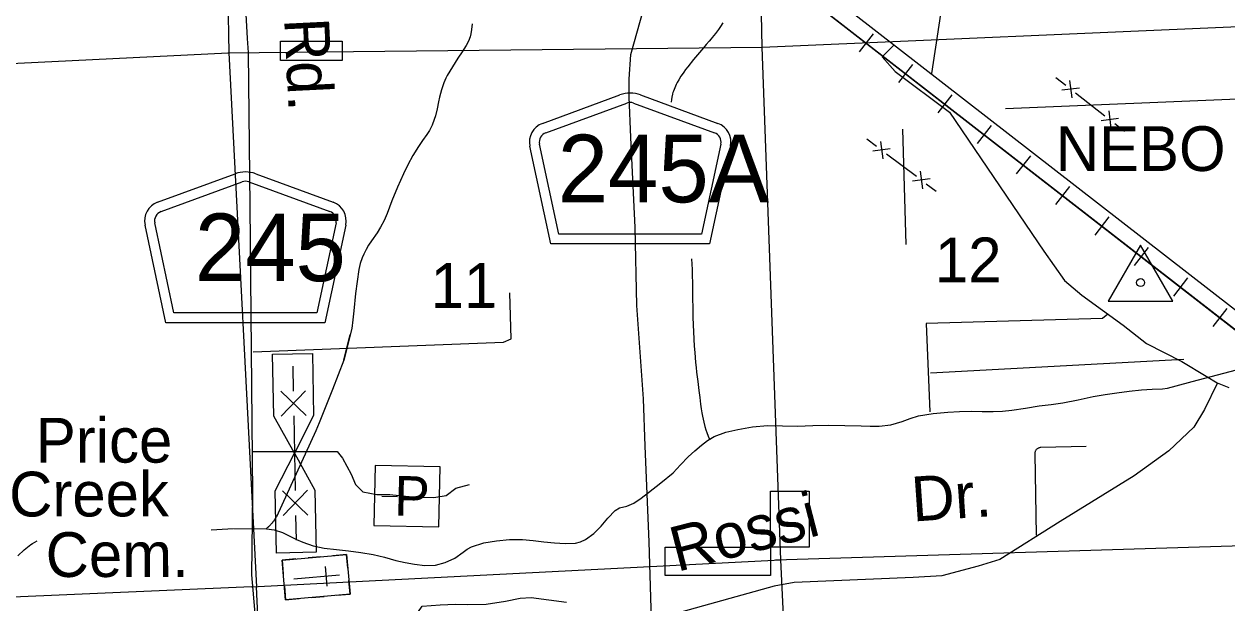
# Model space of a CAD drawing. Extents: x 2480962 to 2688785, y 277103 to 599240.
# Drawn here: x 2568978 to 2581065, y 422970 to 428790 of the extents above; entities that cross this region are included whole.
import ezdxf

# ---------------------------------------------------------------- set-up
doc = ezdxf.new("R2010")
doc.units = 0
for name, color, linetype in [('County Roads Related Text', 7, 'Continuous'), ('County Routes Highway Center Lines', 7, 'Continuous'), ('Culture', 7, 'Continuous'), ('Culture Text', 7, 'Continuous'), ('Level 31', 7, 'Continuous'), ('Local Roads Improved', 7, 'Continuous'), ('Local Roads Paved', 7, 'Continuous'), ('Local Roads Related Cells', 7, 'Continuous'), ('Local Roads Related Text', 7, 'Continuous'), ('Local Roads Unimproved', 7, 'Continuous'), ('Narrow River Creek and Branch and Slough', 7, 'Continuous'), ('Railroads', 7, 'Continuous'), ('Roadshields County Roads', 7, 'Continuous'), ('Section Lines', 7, 'Continuous'), ('Section Numbers', 7, 'Continuous'), ('State Routes Highway Center Lines', 7, 'Continuous'), ('Swamps', 7, 'Continuous'), ('Triangulation Station', 7, 'Continuous'), ('Triangulation Station Text', 7, 'Continuous'), ('Uninventoried Roads and Features', 7, 'Continuous')]:
    doc.layers.add(name, color=color, linetype=linetype)

msp = doc.modelspace()

# ---------------------------------------------------------------- linework, layer by layer
at = {"layer": 'County Routes Highway Center Lines'}
for points in [[(2575335.452, 419714.809), (2575302.01, 422131.007), (2575260.207, 423585.743), (2575218.404, 424547.206), (2575201.683, 425023.757), (2575134.799, 425960.139), (2575118.078, 426746.03), (2575076.275, 427648.97), (2575059.554, 428058.637), (2575059.554, 428234.208), (2575076.275, 428485.025), (2575201.683, 428936.494), (2575460.86, 429714.025), (2575636.432, 430115.332)], [(2571159.589, 429745.662), (2571220.356, 428643.168), (2571229.037, 428504.271), (2571246.399, 426959.042), (2571272.442, 424068.249), (2571263.761, 423252.229), (2571298.486, 422826.858)]]:
    msp.add_lwpolyline(points, dxfattribs=at)
at = {"layer": 'Culture'}
for p, q in [((2571957.049, 423434.419), (2571832.519, 423423.597)), ((2572218.564, 423457.144), (2572081.58, 423445.24)), ((2572230.467, 423320.16), (2572218.564, 423457.144)), ((2571707.988, 423412.776), (2571571.004, 423400.872)), ((2571571.004, 423400.872), (2571582.908, 423263.888)), ((2572003.066, 423338.041), (2572020.38, 423138.791)), ((2572148.707, 423250.32), (2571687.943, 423210.28)), ((2572253.193, 423058.646), (2572241.289, 423195.629)), ((2571593.729, 423139.358), (2571605.633, 423002.374)), ((2571605.633, 423002.374), (2571742.617, 423014.277)), ((2571867.147, 423025.099), (2571991.678, 423035.92)), ((2572116.209, 423046.742), (2572253.193, 423058.646))]:
    msp.add_line(p, q, dxfattribs=at)
msp.add_lwpolyline([(2572218.564, 423457.144), (2572253.193, 423058.646), (2571605.633, 423002.374), (2571571.004, 423400.872)], close=True, dxfattribs=at)
at = {"layer": 'Level 31'}
for points in [[(2571554.76, 428616.846), (2572172.573, 428616.846), (2572172.573, 428422.546), (2571554.76, 428422.546)], [(2576479.613, 424094.964), (2576867.953, 424094.964), (2576867.953, 423529.728), (2576479.613, 423529.728)], [(2575420.505, 423529.728), (2576479.613, 423529.728), (2576479.613, 423247.111), (2575420.505, 423247.111)]]:
    msp.add_lwpolyline(points, close=True, dxfattribs=at)
at = {"layer": 'Local Roads Improved'}
msp.add_line((2572572.275, 424042.293), (2572730.29, 424039.245), dxfattribs=at)
msp.add_lwpolyline([(2572965.236, 422323.3), (2572944.335, 422774.77), (2572935.974, 422875.096), (2572977.777, 422937.8), (2573157.529, 422950.341), (2573312.199, 422958.702), (2573429.247, 422954.522), (2573621.539, 422958.702), (2573813.832, 422987.964), (2573964.322, 423017.226), (2574073.009, 423025.586), (2574428.332, 422979.603)], dxfattribs=at)
at = {"layer": 'Local Roads Paved'}
for p, q in [((2571279.19, 425496.181), (2573795.972, 425592.125)), ((2578087.074, 425283.598), (2580630.625, 425422.494)), ((2579651.066, 424543.155), (2579195.161, 424532.726)), ((2579134.483, 424469.538), (2579148.938, 423650.543))]:
    msp.add_line(p, q, dxfattribs=at)
for points in [[(2579378.03, 437341.385), (2579422.753, 436610.904), (2579601.647, 436238.209), (2579810.356, 436014.592), (2580212.866, 435820.791), (2580540.837, 435597.174), (2580779.362, 435313.926), (2580898.624, 435030.678), (2580943.348, 434687.799), (2580853.901, 434225.657), (2580630.284, 433942.41), (2580212.866, 433629.346), (2579691.093, 433569.715), (2578811.534, 433703.885), (2578230.13, 433748.608), (2578185.407, 433733.7), (2578006.513, 431914.95), (2577991.606, 431736.057), (2578259.946, 431408.085), (2578468.655, 431109.93), (2578498.47, 430886.313), (2578409.024, 430349.632), (2578095.96, 428292.357)], [(2577722.47, 428582.4), (2577600.935, 428460.865), (2577731.151, 428313.287), (2578278.058, 427905.278), (2579224.293, 426507.627), (2579432.639, 426212.471), (2579606.26, 426064.893), (2580022.951, 425761.056), (2580257.339, 425578.754), (2580613.263, 425396.451), (2580856.333, 425248.873), (2580966.261, 425184.259), (2581082.807, 425135.413)], [(2579866.692, 425873.91), (2579814.605, 425830.504), (2578043.669, 425778.418), (2578078.393, 424892.95)], [(2580970.545, 425182.545), (2580838.47, 424916.092), (2580733.922, 424736.131), (2580480.072, 424498.952), (2580132.83, 424247.202), (2579389.233, 423790.455), (2578781.559, 423408.489), (2578564.533, 423339.04), (2578199.928, 423243.548), (2577913.453, 423226.186), (2576715.467, 423174.1), (2576515.803, 423139.376), (2575274.411, 422792.133)], [(2579195.161, 424532.726), (2579188.678, 424532.237), (2579182.282, 424531.074), (2579176.043, 424529.248), (2579170.029, 424526.779), (2579164.305, 424523.696), (2579158.936, 424520.032), (2579153.978, 424515.827), (2579149.488, 424511.126), (2579145.513, 424505.982), (2579142.098, 424500.45), (2579139.28, 424494.591), (2579137.089, 424488.47), (2579135.551, 424482.154), (2579134.681, 424475.712), (2579134.483, 424469.538)], [(2571272.31, 424492.818), (2572124.824, 424492.818), (2572176.269, 424426.675), (2572264.46, 424264.991), (2572308.556, 424162.102), (2572382.048, 424088.609), (2572521.684, 424059.212), (2572653.971, 424059.212), (2572874.449, 424037.164), (2573094.926, 424029.815), (2573219.864, 424051.863), (2573315.404, 424125.356), (2573455.04, 424162.102)]]:
    msp.add_lwpolyline(points, dxfattribs=at)
at = {"layer": 'Local Roads Related Cells'}
for p, q in [((2571475.627, 425471.913), (2571875.558, 425479.315)), ((2571487.192, 424847.02), (2571475.627, 425471.913)), ((2571875.558, 425479.315), (2571887.123, 424854.422)), ((2571677.906, 425350.635), (2571682.532, 425100.678)), ((2571812.136, 424853.034), (2571557.553, 425098.365)), ((2571805.202, 425102.948), (2571559.87, 424848.365)), ((2571694.096, 424475.786), (2571487.192, 424847.02)), ((2571687.158, 424850.721), (2571701.035, 424100.851)), ((2571887.123, 424854.422), (2571694.096, 424475.786)), ((2571501.069, 424097.151), (2571694.096, 424475.786)), ((2571694.096, 424475.786), (2571901, 424104.552)), ((2572504.42, 424351.525), (2572492.783, 423748.435)), ((2573157.501, 424338.923), (2572504.42, 424351.525)), ((2573145.864, 423735.833), (2573157.501, 424338.923)), ((2571512.633, 423472.258), (2571501.069, 424097.151)), ((2571830.64, 423853.207), (2571576.056, 424098.538)), ((2571826.014, 424103.164), (2571580.682, 423848.581)), ((2571901, 424104.552), (2571912.565, 423479.659)), ((2571705.661, 423850.894), (2571710.287, 423600.937)), ((2572492.783, 423748.435), (2573145.864, 423735.833)), ((2571912.565, 423479.659), (2571512.633, 423472.258))]:
    msp.add_line(p, q, dxfattribs=at)
at = {"layer": 'Local Roads Unimproved'}
msp.add_lwpolyline([(2573796.806, 425592.462), (2573873.948, 425624.604), (2573859.249, 426087.608)], dxfattribs=at)
at = {"layer": 'Narrow River Creek and Branch and Slough'}
for points in [[(2573481.737, 428791.522), (2573474.776, 428735.116), (2573466.802, 428693.109), (2573458.776, 428662.133), (2573442.701, 428617.064), (2573420.85, 428574.353), (2573379.462, 428510.059), (2573337.799, 428446.63), (2573282.503, 428359.58), (2573228.885, 428271.078), (2573215.356, 428245.52), (2573195.582, 428199.136), (2573172.311, 428126.945), (2573152.152, 428053.709), (2573141.218, 428007.611), (2573128.042, 427937.757), (2573112.028, 427868.471), (2573099.945, 427829.995), (2573078.094, 427773.698), (2573050.348, 427719.906), (2573023.99, 427679.105), (2572981.871, 427620.095), (2572941.252, 427560.186), (2572884.986, 427468.301), (2572832.46, 427374.079), (2572789.071, 427285.268), (2572729.021, 427150.05), (2572672.858, 427013.154), (2572649.896, 426949.515), (2572626.782, 426885.899), (2572595.058, 426815.979), (2572559.698, 426747.822), (2572525.207, 426691.025), (2572467.678, 426609.368), (2572439.708, 426567.801), (2572414.359, 426524.307), (2572390.662, 426475.779), (2572375.068, 426438.584), (2572355.904, 426381.496), (2572342.724, 426322.836), (2572324.307, 426201.359), (2572308.553, 426079.615), (2572290.352, 425905.12), (2572281.282, 425817.866), (2572270.319, 425730.782), (2572192.395, 425410.117), (2572256.206, 425670.355)], [(2575999.9, 428803.264), (2575974.483, 428764.691), (2575954.848, 428736.159), (2575924.329, 428694.114), (2575892.352, 428653.116), (2575881.6, 428640.132), (2575862.304, 428617.859), (2575832.836, 428584.941), (2575818.163, 428568.428), (2575803.713, 428551.712), (2575763.997, 428504.303), (2575705.367, 428432.473), (2575647.443, 428359.726), (2575625.672, 428331.485), (2575607.247, 428306.395), (2575591.678, 428284.098), (2575578.531, 428264.285), (2575556.712, 428228.84), (2575541.453, 428201.527), (2575530.695, 428180.586), (2575515.747, 428148.371), (2575502.347, 428115.103), (2575497.825, 428101.692), (2575494.537, 428089.886), (2575492.097, 428079.506), (2575490.247, 428070.39), (2575487.521, 428054.373), (2575484.234, 428030.219), (2575481.253, 428005.959)], [(2575684.317, 426430.284), (2575689.958, 426320.843), (2575695.133, 426128.819), (2575699.409, 425840.366), (2575703.654, 425696.323), (2575711.565, 425552.632), (2575716.461, 425486.688), (2575724.928, 425387.748), (2575729.971, 425338.344), (2575735.742, 425289.037), (2575747.354, 425196.815), (2575759.004, 425104.6), (2575767.702, 425036.094), (2575776.436, 424967.593), (2575782.654, 424922.109), (2575788.895, 424882.489), (2575795.103, 424847.973), (2575807.99, 424787.952), (2575819.642, 424743.291), (2575829.668, 424710.014), (2575837.981, 424685.187), (2575851.832, 424648.17), (2575867.476, 424611.437)], [(2572192.395, 425410.117), (2572134.894, 425262.904), (2572076.668, 425116.082), (2572009.888, 424948.993), (2571943.172, 424781.878), (2571910.5, 424699.128), (2571513.973, 423837.29)], [(2580716.723, 425197.947), (2580716.723, 425197.947), (2581224.21, 425332.067), (2581292.795, 425353.157), (2581394.963, 425386.871), (2581446.224, 425403.72), (2581497.907, 425419.978), (2581583.678, 425445.493), (2581616.103, 425454.333), (2581644.575, 425461.459), (2581694.606, 425472.09), (2581732.277, 425478.108), (2581760.602, 425481.29), (2581781.88, 425482.83), (2581813.846, 425483.63), (2581845.86, 425482.437), (2581947.086, 425475.296), (2582048.313, 425468.156)], [(2571084.394, 423719.851), (2571414.126, 423716.069), (2571490.716, 423704.717), (2571574.592, 423677.115), (2571655.255, 423638.184), (2571716.12, 423609.648), (2571777.415, 423581.671), (2571884.305, 423544.258), (2571994.716, 423521.083), (2572116.391, 423506.6), (2572238.061, 423492.493), (2572362.567, 423476.917), (2572486.748, 423458.692), (2572601.104, 423430.486), (2572714.614, 423398.239), (2572807.092, 423377.214), (2572899.977, 423358.358), (2573005.458, 423345.858), (2573111.384, 423350.477), (2573210.849, 423377.533), (2573306.032, 423421.553), (2573388.964, 423479.958), (2573429.318, 423510.317), (2573473.781, 423534.514), (2573598.472, 423573.899), (2573726.654, 423595.77), (2573856.114, 423609.335), (2573985.358, 423609.599), (2574093.79, 423598.025), (2574202.232, 423585.951), (2574307.958, 423576.044), (2574413.762, 423567.515), (2574517.639, 423571.6), (2574568.893, 423584.695), (2574619.34, 423607.062), (2574703.961, 423669.423), (2574776.28, 423740.997), (2574844.948, 423822.974), (2574917.07, 423901.118), (2574961.101, 423924.772), (2575036.138, 423943.987), (2575106.436, 423972.128), (2575180.429, 424024.781), (2575253.117, 424079.543), (2575377.64, 424176.988), (2575499.123, 424277.942), (2575575.509, 424357.302), (2575650.477, 424438.197), (2575717.265, 424498.311), (2575786.472, 424556.034), (2575846.808, 424602.346), (2575912.268, 424642.073), (2576028.413, 424686.315), (2576149.173, 424713.684), (2576299.089, 424740.637), (2576449.83, 424754.433), (2576600.438, 424751.047), (2576751.035, 424747.687), (2576904.179, 424753.581), (2577057.339, 424756.839), (2577223.786, 424753.735), (2577390.237, 424750.493), (2577480.064, 424748.879), (2577569.891, 424747.488), (2577686.715, 424761.834), (2577801.818, 424792.646), (2577883.03, 424824.145), (2577964.895, 424852.767), (2578112.109, 424876.039), (2578260.33, 424888.172), (2578379.135, 424893.449), (2578497.967, 424896.455), (2578606.28, 424895.096), (2578714.596, 424893.918), (2578809.738, 424897.609), (2578904.632, 424906.877), (2579041.91, 424929.385), (2579178.816, 424952.569), (2579297.603, 424966.543), (2579416.209, 424981.962), (2579569.146, 425012.405), (2579721.904, 425043.887), (2579840.374, 425064.653), (2579959.174, 425083.834), (2580082.999, 425100.184), (2580207.131, 425113.36), (2580312.617, 425118.525), (2580418.357, 425121.31), (2580466.285, 425128.167), (2580677.259, 425186.298), (2580716.723, 425197.947)], [(2570859.131, 423705.513), (2570914.226, 423708.827), (2570969.322, 423712.13), (2571024.419, 423715.403), (2571079.517, 423718.666)], [(2568915.643, 423445.19), (2568979.254, 423503.207), (2569012.058, 423531.203), (2569046.416, 423557.683), (2569061.746, 423568.057), (2569085.71, 423581.747), (2569110.776, 423593.143)]]:
    msp.add_lwpolyline(points, dxfattribs=at)
at = {"layer": 'Railroads'}
for p, q in [((2573249.347, 431856.346), (2611317.537, 402278.719)), ((2577510.448, 428691.254), (2577369.334, 428509.631)), ((2577510.448, 428691.254), (2577369.334, 428509.631)), ((2577905.28, 428384.484), (2577764.166, 428202.861)), ((2577905.28, 428384.484), (2577764.166, 428202.861)), ((2578300.112, 428077.713), (2578158.998, 427896.091)), ((2578300.112, 428077.713), (2578158.998, 427896.091)), ((2578694.944, 427770.943), (2578553.829, 427589.321)), ((2579089.775, 427464.173), (2578948.661, 427282.55)), ((2579089.775, 427464.173), (2578948.661, 427282.55)), ((2579484.607, 427157.403), (2579343.493, 426975.78)), ((2579484.607, 427157.403), (2579343.493, 426975.78)), ((2579879.439, 426850.633), (2579738.324, 426669.01)), ((2579879.439, 426850.633), (2579738.324, 426669.01)), ((2580274.27, 426543.863), (2580133.156, 426362.24)), ((2580274.27, 426543.863), (2580133.156, 426362.24)), ((2580669.102, 426237.092), (2580527.988, 426055.47)), ((2580669.102, 426237.092), (2580527.988, 426055.47)), ((2581063.934, 425930.322), (2580922.819, 425748.7)), ((2581063.934, 425930.322), (2580922.819, 425748.7))]:
    msp.add_line(p, q, dxfattribs=at)
for points in [[(2564274.069, 438538.947), (2566952.339, 436688.506), (2568328.127, 435679.976), (2568328.128, 435679.975), (2573249.347, 431856.346), (2611317.537, 402278.719)], [(2564274.069, 438538.947), (2566952.339, 436688.506), (2568328.127, 435679.976), (2568328.128, 435679.975), (2573249.347, 431856.346), (2611317.537, 402278.719)], [(2578694.944, 427770.943), (2578553.829, 427589.321)]]:
    msp.add_lwpolyline(points, dxfattribs=at)
at = {"layer": 'Roadshields County Roads'}
for p, q in [((2574186.083, 427790.918), (2574965.458, 428077.255)), ((2575172.37, 428077.256), (2575950.392, 427791.416)), ((2574220.568, 427697.053), (2575034.428, 427996.059)), ((2575103.4, 427996.059), (2575915.908, 427697.549)), ((2574270.055, 426579.092), (2574059.497, 427561.264)), ((2574350.889, 426679.093), (2574157.276, 427582.225)), ((2575979.2, 427582.722), (2575785.481, 426679.093)), ((2576076.978, 427561.762), (2575866.314, 426579.093)), ((2570319.456, 426998.662), (2571098.83, 427284.999)), ((2570353.941, 426904.796), (2571167.801, 427203.803)), ((2571236.772, 427203.803), (2572049.28, 426905.293)), ((2571305.743, 427284.999), (2572083.765, 426999.159)), ((2570403.427, 425786.836), (2570192.87, 426769.008)), ((2570484.261, 425886.836), (2570290.648, 426789.969)), ((2572112.573, 426790.465), (2571918.853, 425886.836)), ((2572210.351, 426769.505), (2571999.687, 425786.836)), ((2575866.314, 426579.093), (2574270.054, 426579.093)), ((2575785.48, 426679.093), (2574350.888, 426679.093)), ((2571918.853, 425886.836), (2570484.261, 425886.836)), ((2571999.687, 425786.836), (2570403.427, 425786.836))]:
    msp.add_line(p, q, dxfattribs=at)
for centre, radius, start, end in [((2575068.914, 427795.658), 300, 69.8269806, 110.1730139), ((2575068.914, 427902.194), 100, 69.8269876, 110.1729839), ((2574255.054, 427603.187), 200, 110.1729839, 192.0998896), ((2575881.422, 427603.684), 200, 347.9000917, 69.8270083), ((2574255.054, 427603.187), 100, 110.1729839, 192.0998896), ((2575881.422, 427603.683), 100, 347.9000932, 69.8269876), ((2571202.287, 427003.402), 300, 69.8269806, 110.1730139), ((2571202.287, 427109.937), 100, 69.8269876, 110.1729839), ((2570388.427, 426810.931), 200, 110.1729839, 192.0998896), ((2572014.795, 426811.428), 200, 347.9000917, 69.8270083), ((2570388.427, 426810.931), 100, 110.1729839, 192.0998896), ((2572014.795, 426811.427), 100, 347.9000932, 69.8269876)]:
    msp.add_arc(centre, radius, start, end, dxfattribs=at)
at = {"layer": 'Section Lines'}
for p, q in [((2576393.691, 428556.74), (2576302.124, 434025.858)), ((2570948.504, 433878.591), (2571033.892, 428500.309)), ((2576393.691, 428556.74), (2581728.537, 428789.065)), ((2571025.287, 428500.219), (2576393.691, 428556.74)), ((2576583.409, 423402.326), (2576393.691, 428556.74)), ((2565701.183, 428240.768), (2571027.876, 428500.246)), ((2571033.892, 428500.309), (2571314.659, 423133.666)), ((2581763.038, 423560.57), (2576528.591, 423400.651)), ((2571261.628, 423131.482), (2576583.406, 423402.326)), ((2576838.578, 418001.052), (2576583.406, 423402.326)), ((2571261.628, 423131.482), (2566000.888, 422906.452)), ((2571532.901, 417696.512), (2571314.659, 423133.666))]:
    msp.add_line(p, q, dxfattribs=at)
at = {"layer": 'State Routes Highway Center Lines'}
msp.add_line((2611434.873, 402383.198), (2567594.761, 436445.426), dxfattribs=at)
at = {"layer": 'Swamps'}
msp.add_lwpolyline([(2571513.973, 423837.29), (2571508.359, 423829.128), (2571502.745, 423820.966), (2571493.157, 423807.019), (2571483.568, 423793.074), (2571481.76, 423790.496), (2571478.985, 423786.674), (2571476.177, 423782.875), (2571472.859, 423778.456), (2571469.481, 423774.081), (2571466.442, 423770.25), (2571461.785, 423764.588), (2571457.016, 423759.014), (2571454.531, 423756.205), (2571452.642, 423754.124), (2571449.765, 423751.041), (2571446.839, 423748.002), (2571444.815, 423745.95), (2571441.743, 423742.911), (2571438.626, 423739.917), (2571437.012, 423738.405), (2571434.568, 423736.165), (2571432.092, 423733.957), (2571429.524, 423731.702), (2571427.586, 423730.026), (2571424.639, 423727.561), (2571423.139, 423726.362), (2571421.616, 423725.192), (2571415.928, 423720.918), (2571410.241, 423716.644)], dxfattribs=at)
at = {"layer": 'Triangulation Station'}
msp.add_lwpolyline([(2580198.04, 426565.574), (2579873.04, 426002.658), (2580523.04, 426002.658)], close=True, dxfattribs=at)
msp.add_circle((2580198.04, 426190.296), 40, dxfattribs=at)
at = {"layer": 'Uninventoried Roads and Features'}
for p, q in [((2578841.335, 427942.49), (2613676.151, 429381.289)), ((2579346.644, 428251.038), (2579445.227, 428174.184)), ((2579582.236, 428146.621), (2579406.8, 428124.893)), ((2579483.654, 428223.475), (2579505.382, 428048.038)), ((2579543.809, 428097.33), (2579839.557, 427866.767)), ((2579877.984, 427916.059), (2579899.712, 427740.622)), ((2579976.566, 427839.205), (2579801.13, 427817.476)), ((2579938.139, 427789.913), (2580036.722, 427713.059)), ((2577804.196, 427732.299), (2577839.731, 426572.794)), ((2577445.181, 427636.016), (2577544.961, 427560.723)), ((2577582.607, 427610.613), (2577607.094, 427435.54)), ((2577682.387, 427535.32), (2577507.314, 427510.833)), ((2577644.741, 427485.43), (2577944.08, 427259.551)), ((2577981.727, 427309.441), (2578006.213, 427134.368)), ((2578081.506, 427234.148), (2577906.434, 427209.661)), ((2578043.86, 427184.258), (2578143.64, 427108.965))]:
    msp.add_line(p, q, dxfattribs=at)

# ---------------------------------------------------------------- texts
at = {"layer": 'County Roads Related Text'}
msp.add_text('Creek Rd.', height=450, rotation=272.7933722, dxfattribs=at).set_placement((2571504.659, 430612.447))
at = {"layer": 'Culture Text'}
for s, rotation, p in [('Price ', 0.0518528, (2569096.599, 424379.714)), ('Creek', 0.0518556, (2568827.703, 423839.178)), ('Cem.', 0.0518611, (2569194.928, 423231.062))]:
    msp.add_text(s, height=450, rotation=rotation, dxfattribs=at).set_placement(p)
at = {"layer": 'Local Roads Related Text'}
for s, height, rotation, p in [('P', 400, 358.8945583, (2572694.145, 423847.824)), ('Dr.', 450, 3.9506472, (2577909.588, 423787.994)), ('Rossi', 450, 14.5059667, (2575539.517, 423280.641))]:
    msp.add_text(s, height=height, rotation=rotation, dxfattribs=at).set_placement(p)
at = {"layer": 'Roadshields County Roads'}
for s, p in [('245A', (2574340.669, 426997.376)), ('245', (2570694.042, 426205.12))]:
    msp.add_text(s, height=680, dxfattribs=at).set_placement(p)
at = {"layer": 'Section Numbers'}
for s, rotation, p in [('12', 0.0291639, (2578130.713, 426193.665)), ('11', 0.0995611, (2573064.295, 425935.851))]:
    msp.add_text(s, height=450, rotation=rotation, dxfattribs=at).set_placement(p)
at = {"layer": 'Triangulation Station Text'}
msp.add_text('NEBO 2', height=450, rotation=0.0012278, dxfattribs=at).set_placement((2579346.093, 427312.46))

doc.saveas('drawing.dxf')
